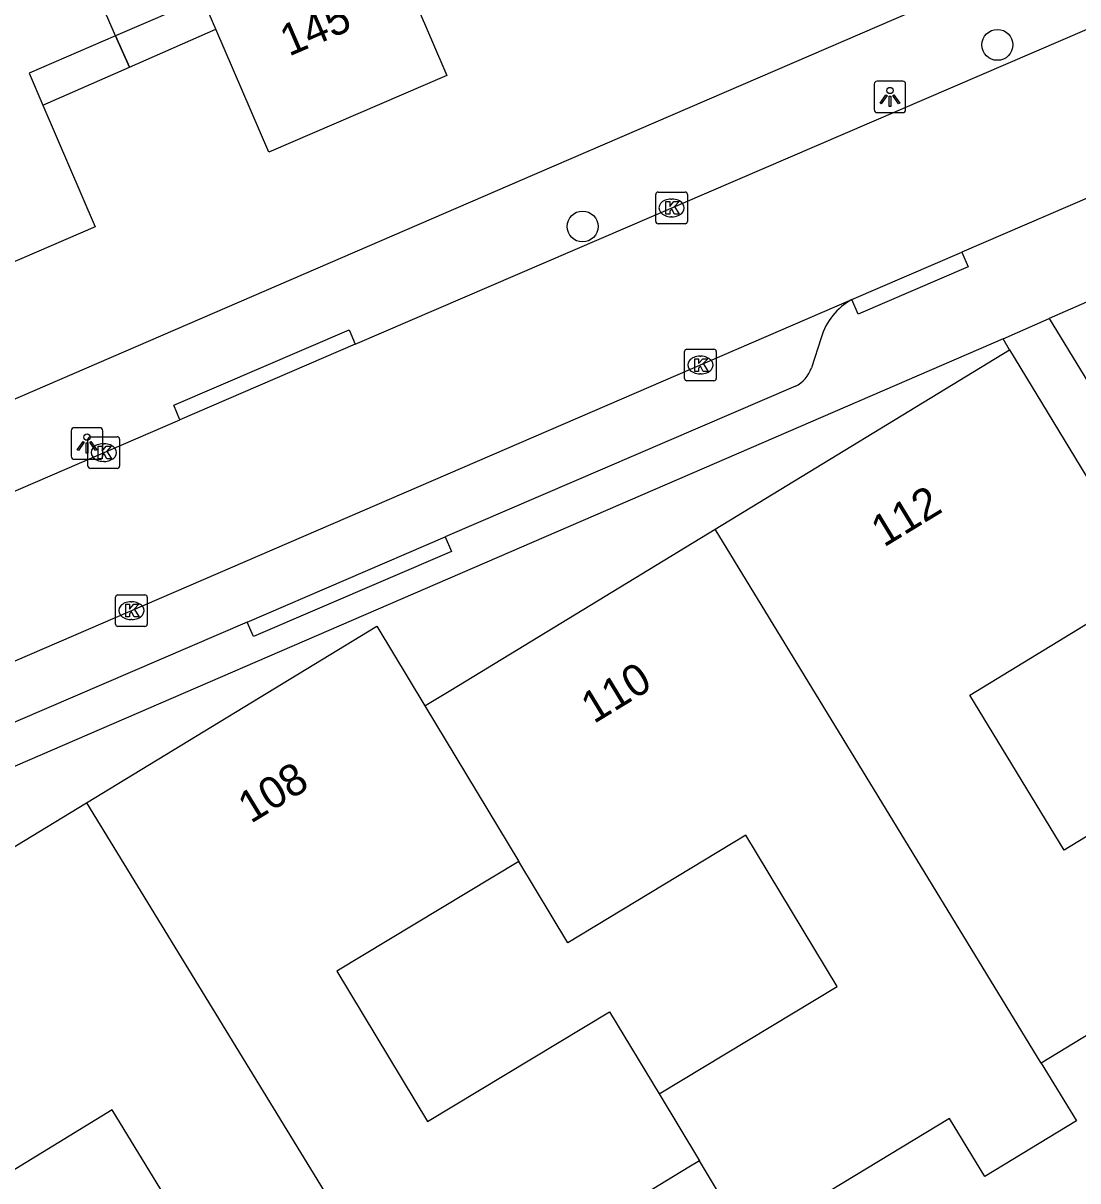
# Model space of a CAD drawing. Extents: x 157767 to 159171, y 387842 to 389425.
# Drawn here: x 158215.13 to 158248.51, y 388572.14 to 388608.77 of the extents above; entities that cross this region are included whole.
import ezdxf

# ---------------------------------------------------------------- set-up
doc = ezdxf.new("R2010")
doc.units = 0
for name, color, linetype in [('IMGEO_Boom', 7, 'Continuous'), ('IMGEO_Groenvoorziening', 7, 'Continuous'), ('IMGEO_Kolk', 7, 'Continuous'), ('IMGEO_Lichtpunt', 7, 'Continuous'), ('IMGEO_Muur', 7, 'Continuous'), ('IMGEO_Pand', 7, 'Continuous'), ('IMGEO_Pand_nummerreeks', 7, 'Continuous'), ('IMGEO_Pand_overbouw', 7, 'Continuous'), ('IMGEO_Rijbaan_lokaal_open', 7, 'Continuous'), ('IMGEO_Voetpad_halfverhard', 7, 'Continuous'), ('IMGEO_Voetpad_open', 7, 'Continuous')]:
    doc.layers.add(name, color=color, linetype=linetype)

msp = doc.modelspace()

# ---------------------------------------------------------------- linework, layer by layer
at = {"layer": 'IMGEO_Boom'}
for centre in [(158245.96, 388608.085), (158232.836, 388602.337)]:
    msp.add_circle(centre, 0.489, dxfattribs=at)
at = {"layer": 'IMGEO_Groenvoorziening'}
msp.add_lwpolyline([(158246.343, 388598.431), (158246.138, 388598.786)], dxfattribs=at)
at = {"layer": 'IMGEO_Kolk'}
for p, q in [((158235.151, 388602.499), (158235.151, 388603.351)), ((158235.226, 388603.425), (158236.078, 388603.425)), ((158235.639, 388603.205), (158235.664, 388603.205)), ((158236.152, 388603.351), (158236.152, 388602.499)), ((158236.078, 388602.425), (158235.226, 388602.425)), ((158235.662, 388602.645), (158235.637, 388602.645)), ((158236.137, 388598.454), (158236.989, 388598.454)), ((158236.062, 388597.528), (158236.062, 388598.38)), ((158236.55, 388598.234), (158236.575, 388598.234)), ((158237.063, 388598.38), (158237.063, 388597.528)), ((158236.573, 388597.674), (158236.548, 388597.674)), ((158236.989, 388597.454), (158236.137, 388597.454)), ((158217.185, 388594.757), (158217.185, 388595.609)), ((158217.26, 388595.683), (158218.112, 388595.683)), ((158217.673, 388595.463), (158217.698, 388595.463)), ((158218.186, 388595.609), (158218.186, 388594.757)), ((158217.696, 388594.903), (158217.671, 388594.903)), ((158218.112, 388594.683), (158217.26, 388594.683)), ((158218.058, 388589.755), (158218.058, 388590.607)), ((158218.133, 388590.681), (158218.985, 388590.681)), ((158218.546, 388590.461), (158218.571, 388590.461)), ((158219.059, 388590.607), (158219.059, 388589.755)), ((158218.985, 388589.681), (158218.133, 388589.681)), ((158218.569, 388589.901), (158218.544, 388589.901))]:
    msp.add_line(p, q, dxfattribs=at)
for points in [[(158235.151, 388602.499), (158235.151, 388603.351)], [(158235.226, 388603.425), (158236.078, 388603.425)], [(158236.152, 388603.351), (158236.152, 388602.499)], [(158235.472, 388603.125), (158235.595, 388603.125), (158235.595, 388602.974), (158235.725, 388603.125), (158235.889, 388603.125), (158235.743, 388602.974), (158235.896, 388602.725), (158235.744, 388602.725), (158235.659, 388602.889), (158235.595, 388602.822), (158235.595, 388602.725), (158235.472, 388602.725), (158235.472, 388603.125)], [(158236.078, 388602.425), (158235.226, 388602.425)], [(158236.137, 388598.454), (158236.989, 388598.454)], [(158236.062, 388597.528), (158236.062, 388598.38)], [(158236.383, 388598.154), (158236.506, 388598.154), (158236.506, 388598.003), (158236.636, 388598.154), (158236.8, 388598.154), (158236.654, 388598.003), (158236.807, 388597.754), (158236.655, 388597.754), (158236.57, 388597.918), (158236.506, 388597.851), (158236.506, 388597.754), (158236.383, 388597.754), (158236.383, 388598.154)], [(158237.063, 388598.38), (158237.063, 388597.528)], [(158236.989, 388597.454), (158236.137, 388597.454)], [(158217.185, 388594.757), (158217.185, 388595.609)], [(158217.26, 388595.683), (158218.112, 388595.683)], [(158218.186, 388595.609), (158218.186, 388594.757)], [(158217.506, 388595.383), (158217.629, 388595.383), (158217.629, 388595.232), (158217.759, 388595.383), (158217.923, 388595.383), (158217.777, 388595.232), (158217.93, 388594.983), (158217.778, 388594.983), (158217.693, 388595.147), (158217.629, 388595.08), (158217.629, 388594.983), (158217.506, 388594.983), (158217.506, 388595.383)], [(158218.112, 388594.683), (158217.26, 388594.683)], [(158218.058, 388589.755), (158218.058, 388590.607)], [(158218.133, 388590.681), (158218.985, 388590.681)], [(158218.379, 388590.381), (158218.502, 388590.381), (158218.502, 388590.23), (158218.632, 388590.381), (158218.796, 388590.381), (158218.65, 388590.23), (158218.803, 388589.981), (158218.651, 388589.981), (158218.566, 388590.145), (158218.502, 388590.078), (158218.502, 388589.981), (158218.379, 388589.981), (158218.379, 388590.381)], [(158219.059, 388590.607), (158219.059, 388589.755)], [(158218.985, 388589.681), (158218.133, 388589.681)]]:
    msp.add_lwpolyline(points, dxfattribs=at)
for centre, start, end in [((158235.228, 388603.349), 91.552, 178.448), ((158235.228, 388603.349), 91.552, 178.448), ((158236.076, 388603.349), 1.552, 88.448), ((158236.076, 388603.349), 1.552, 88.448), ((158235.228, 388602.501), 181.552, 268.448), ((158235.228, 388602.501), 181.552, 268.448), ((158236.076, 388602.501), 271.552, 358.448), ((158236.076, 388602.501), 271.552, 358.448), ((158236.139, 388598.378), 91.552, 178.448), ((158236.139, 388598.378), 91.552, 178.448), ((158236.987, 388598.378), 1.552, 88.448), ((158236.987, 388598.378), 1.552, 88.448), ((158236.139, 388597.53), 181.552, 268.448), ((158236.139, 388597.53), 181.552, 268.448), ((158236.987, 388597.53), 271.552, 358.448), ((158236.987, 388597.53), 271.552, 358.448), ((158217.262, 388595.607), 91.552, 178.448), ((158217.262, 388595.607), 91.552, 178.448), ((158218.11, 388595.607), 1.552, 88.448), ((158218.11, 388595.607), 1.552, 88.448), ((158217.262, 388594.759), 181.552, 268.448), ((158217.262, 388594.759), 181.552, 268.448), ((158218.11, 388594.759), 271.552, 358.448), ((158218.11, 388594.759), 271.552, 358.448), ((158218.135, 388590.605), 91.552, 178.448), ((158218.135, 388590.605), 91.552, 178.448), ((158218.983, 388590.605), 1.552, 88.448), ((158218.983, 388590.605), 1.552, 88.448), ((158218.135, 388589.757), 181.552, 268.448), ((158218.135, 388589.757), 181.552, 268.448), ((158218.983, 388589.757), 271.552, 358.448), ((158218.983, 388589.757), 271.552, 358.448)]:
    msp.add_arc(centre, 0.0765, start, end, dxfattribs=at)
for centre, major_axis, ratio, start_param, end_param in [((158235.638, 388602.925), (-0.387, 0.002), 0.722429, 4.712389, 7.853982), ((158235.663, 388602.925), (-0.39, 0.002), 0.717154, 1.570796, 4.712389), ((158236.549, 388597.954), (-0.387, 0.002), 0.722429, 4.712389, 7.853982), ((158236.574, 388597.954), (-0.39, 0.002), 0.717154, 1.570796, 4.712389), ((158217.672, 388595.183), (-0.387, 0.002), 0.722429, 4.712389, 7.853982), ((158217.697, 388595.183), (-0.39, 0.002), 0.717154, 1.570796, 4.712389), ((158218.545, 388590.181), (-0.387, 0.002), 0.722429, 4.712389, 7.853982), ((158218.57, 388590.181), (-0.39, 0.002), 0.717154, 1.570796, 4.712389)]:
    msp.add_ellipse(centre, major_axis=major_axis, ratio=ratio, start_param=start_param, end_param=end_param, dxfattribs=at)
at = {"layer": 'IMGEO_Lichtpunt'}
for p, q in [((158242.061, 388606.843), (158242.061, 388606.036)), ((158242.061, 388606.843), (158242.061, 388606.036)), ((158242.963, 388606.938), (158242.155, 388606.938)), ((158242.963, 388606.938), (158242.155, 388606.938)), ((158243.057, 388606.036), (158243.057, 388606.843)), ((158243.057, 388606.036), (158243.057, 388606.843)), ((158242.155, 388605.942), (158242.963, 388605.942)), ((158242.155, 388605.942), (158242.963, 388605.942)), ((158216.656, 388595.874), (158216.656, 388595.067)), ((158216.656, 388595.874), (158216.656, 388595.067)), ((158217.558, 388595.969), (158216.75, 388595.969)), ((158217.558, 388595.969), (158216.75, 388595.969)), ((158217.652, 388595.067), (158217.652, 388595.874)), ((158217.652, 388595.067), (158217.652, 388595.874)), ((158216.75, 388594.973), (158217.558, 388594.973)), ((158216.75, 388594.973), (158217.558, 388594.973))]:
    msp.add_line(p, q, dxfattribs=at)
for points in [[(158242.435, 388606.507), (158242.474, 388606.479), (158242.286, 388606.217), (158242.248, 388606.244), (158242.435, 388606.507)], [(158242.537, 388606.459), (158242.584, 388606.459), (158242.584, 388606.137), (158242.537, 388606.137), (158242.537, 388606.459)], [(158242.647, 388606.479), (158242.685, 388606.506), (158242.872, 388606.244), (158242.833, 388606.216), (158242.647, 388606.479)], [(158217.03, 388595.538), (158217.069, 388595.51), (158216.881, 388595.248), (158216.843, 388595.275), (158217.03, 388595.538)], [(158217.132, 388595.49), (158217.179, 388595.49), (158217.179, 388595.168), (158217.132, 388595.168), (158217.132, 388595.49)], [(158217.242, 388595.51), (158217.28, 388595.537), (158217.467, 388595.275), (158217.428, 388595.247), (158217.242, 388595.51)]]:
    msp.add_lwpolyline(points, dxfattribs=at)
for centre in [(158242.56, 388606.641), (158217.155, 388595.672)]:
    msp.add_circle(centre, 0.0994, dxfattribs=at)
for centre, start, end in [((158242.155, 388606.843), 90, 180), ((158242.155, 388606.843), 90, 180), ((158242.963, 388606.843), 0, 90), ((158242.963, 388606.843), 0, 90), ((158242.155, 388606.036), 180, 270), ((158242.155, 388606.036), 180, 270), ((158242.963, 388606.036), 270, 0), ((158242.963, 388606.036), 270, 360), ((158216.75, 388595.874), 90, 180), ((158216.75, 388595.874), 90, 180), ((158217.558, 388595.874), 0, 90), ((158217.558, 388595.874), 0, 90), ((158216.75, 388595.067), 180, 270), ((158216.75, 388595.067), 180, 270), ((158217.558, 388595.067), 270, 0), ((158217.558, 388595.067), 270, 360)]:
    msp.add_arc(centre, 0.0946, start, end, dxfattribs=at)
at = {"layer": 'IMGEO_Muur'}
msp.add_lwpolyline([(158231.329, 388603.995), (158248.219, 388611.293)], dxfattribs=at)
at = {"layer": 'IMGEO_Pand'}
for points in [[(158215.381, 388614.537), (158220.214, 388616.618), (158221.047, 388614.685), (158224.622, 388616.225), (158226.565, 388611.712), (158228.543, 388607.119), (158222.903, 388604.69), (158221.226, 388608.582), (158220.806, 388609.558), (158218.06, 388608.375)], [(158218.06, 388608.375), (158215.381, 388614.537)], [(158218.06, 388608.375), (158215.32, 388607.194), (158215.758, 388606.177), (158217.416, 388602.326), (158211.903, 388599.952)], [(158237.031, 388592.764), (158246.343, 388598.431)], [(158246.343, 388598.431), (158250.852, 388591.022)], [(158227.842, 388587.171), (158227.979, 388587.254), (158228.662, 388587.67), (158237.031, 388592.764)], [(158247.35, 388575.864), (158237.031, 388592.764)], [(158253.843, 388586.116), (158248.07, 388582.603), (158245.083, 388587.51), (158250.852, 388591.022)], [(158217.133, 388584.101), (158226.32, 388589.693), (158227.842, 388587.171)], [(158227.842, 388587.171), (158230.814, 388582.245)], [(158207.945, 388578.508), (158217.133, 388584.101)], [(158217.133, 388584.101), (158227.455, 388567.248)], [(158235.253, 388574.889), (158240.892, 388578.292), (158238.005, 388583.077), (158232.366, 388579.674), (158230.814, 388582.245)], [(158230.814, 388582.245), (158225.062, 388578.774), (158227.93, 388574.019), (158233.683, 388577.49), (158235.253, 388574.889)], [(158256.642, 388581.519), (158252.371, 388578.92), (158247.35, 388575.864)], [(158247.35, 388575.864), (158248.464, 388574.04), (158245.566, 388572.27), (158244.445, 388574.106), (158238.058, 388570.24), (158236.531, 388572.771)], [(158235.253, 388574.889), (158236.531, 388572.771)], [(158215.436, 388566.257), (158220.887, 388569.59), (158217.954, 388574.388), (158212.502, 388571.055), (158210.93, 388573.681)], [(158236.531, 388572.771), (158236.196, 388572.568), (158227.455, 388567.248)]]:
    msp.add_lwpolyline(points, dxfattribs=at)
at = {"layer": 'IMGEO_Pand_overbouw'}
for points in [[(158221.226, 388608.582), (158220.806, 388609.558), (158218.06, 388608.375), (158218.497, 388607.382)], [(158215.758, 388606.177), (158218.497, 388607.382), (158218.06, 388608.375), (158215.32, 388607.194)]]:
    msp.add_lwpolyline(points, close=True, dxfattribs=at)
at = {"layer": 'IMGEO_Rijbaan_lokaal_open'}
for points in [[(158225.643, 388598.61), (158256.594, 388611.947)], [(158253.87, 388605.256), (158253.16, 388605.108), (158249.562, 388603.558), (158244.835, 388601.523)], [(158241.358, 388600.025), (158244.835, 388601.523)], [(158197.998, 388581.305), (158241.358, 388600.025)], [(158225.643, 388598.61), (158220.096, 388596.22)], [(158209.16, 388591.508), (158220.096, 388596.22)]]:
    msp.add_lwpolyline(points, dxfattribs=at)
at = {"layer": 'IMGEO_Voetpad_halfverhard'}
msp.add_lwpolyline([(158247.597, 388599.425), (158258.03, 388582.341)], dxfattribs=at)
at = {"layer": 'IMGEO_Voetpad_open'}
for points in [[(158193.545, 388587.67), (158231.329, 388603.995), (158248.219, 388611.293), (158253.069, 388613.388)], [(158244.835, 388601.523), (158245.032, 388601.064), (158241.555, 388599.566), (158241.358, 388600.025)], [(158251.151, 388600.802), (158251.069, 388600.946), (158247.597, 388599.425)], [(158246.138, 388598.786), (158247.597, 388599.425)], [(158246.138, 388598.786), (158197.753, 388577.86), (158190.887, 388574.405), (158170.328, 388561.976)], [(158220.096, 388596.22), (158219.899, 388596.679), (158225.446, 388599.069), (158225.643, 388598.61)], [(158240.386, 388598.818), (158240.076, 388597.861)], [(158239.57, 388597.282), (158228.49, 388592.514)], [(158228.49, 388592.514), (158228.687, 388592.055), (158222.418, 388589.358), (158222.221, 388589.817)], [(158222.221, 388589.817), (158228.49, 388592.514)], [(158222.221, 388589.817), (158208.609, 388583.959)]]:
    msp.add_lwpolyline(points, dxfattribs=at)
for centre, radius, start, end in [((158242.302, 388598.27), 1.993, 118.2758, 164.0351), ((158239.128, 388598.179), 1, 296.2265, 341.4717)]:
    msp.add_arc(centre, radius, start, end, dxfattribs=at)

# ---------------------------------------------------------------- texts
at = {"layer": 'IMGEO_Pand_nummerreeks'}
for s, rotation, p in [('145', 23.3003, (158223.544, 388607.71)), ('112', 31.3262, (158242.368, 388592.171)), ('110', 31.3236, (158233.191, 388586.588)), ('108', 31.3293, (158222.335, 388583.429))]:
    msp.add_text(s, height=1, rotation=rotation, dxfattribs=at).set_placement(p)

doc.saveas('drawing.dxf')
